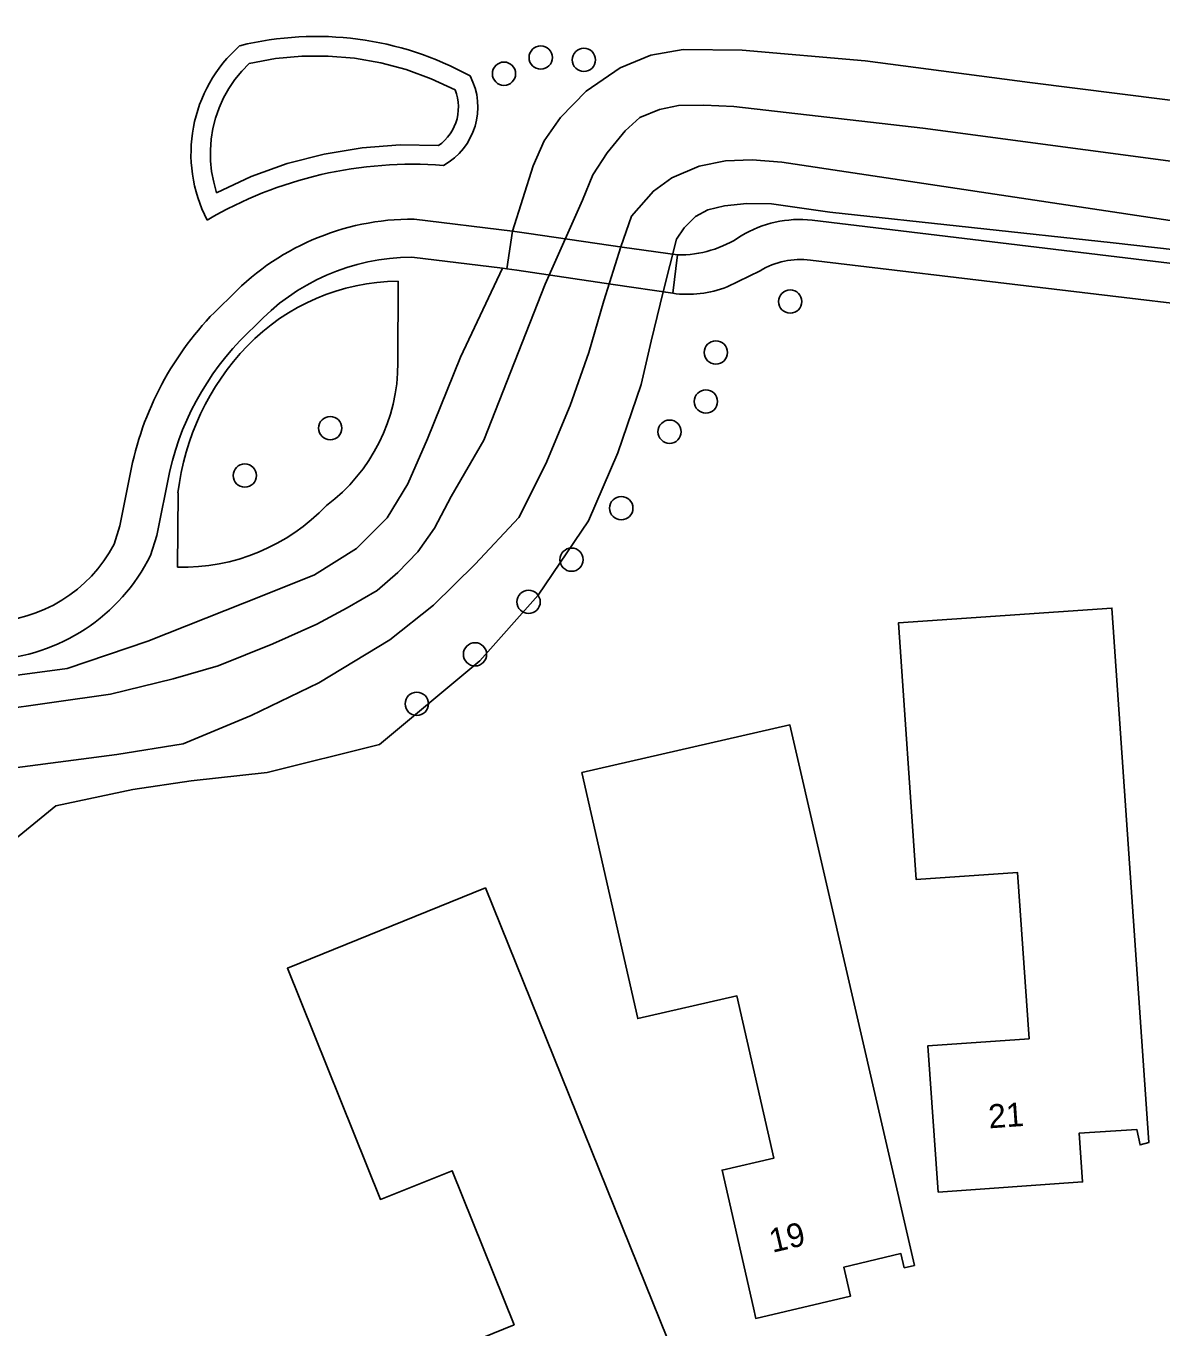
# Model space of a CAD drawing. Extents: x 156412 to 157779, y 382335 to 383768.
# Drawn here: x 156749.7 to 156797.5, y 383112.9 to 383167.6 of the extents above; entities that cross this region are included whole.
import ezdxf

# ---------------------------------------------------------------- set-up
doc = ezdxf.new("R2010")
doc.units = 0
for name, color, linetype in [('IMGEO_Boom', 7, 'Continuous'), ('IMGEO_Dek', 7, 'Continuous'), ('IMGEO_Erf', 7, 'Continuous'), ('IMGEO_Greppel_droge_sloot', 7, 'Continuous'), ('IMGEO_Groenvoorziening', 7, 'Continuous'), ('IMGEO_Hek', 7, 'Continuous'), ('IMGEO_Oever', 7, 'Continuous'), ('IMGEO_Pand', 7, 'Continuous'), ('IMGEO_Pand_nummerreeks', 7, 'Continuous'), ('IMGEO_Voetpad_gesloten', 7, 'Continuous'), ('IMGEO_Voetpad_halfverhard', 7, 'Continuous'), ('IMGEO_Waterloop', 7, 'Continuous')]:
    doc.layers.add(name, color=color, linetype=linetype)

msp = doc.modelspace()

# ---------------------------------------------------------------- linework, layer by layer
at = {"layer": 'IMGEO_Boom'}
for centre in [(156771.373, 383166.274), (156773.188, 383166.176), (156769.83, 383165.594), (156781.856, 383156.02), (156778.732, 383153.881), (156778.314, 383151.821), (156762.529, 383150.701), (156776.788, 383150.552), (156758.939, 383148.708), (156774.759, 383147.339), (156772.667, 383145.175), (156770.864, 383143.401), (156768.612, 383141.198), (156766.165, 383139.118)]:
    msp.add_circle(centre, 0.489, dxfattribs=at)
at = {"layer": 'IMGEO_Dek'}
msp.add_lwpolyline([(156777.12, 383157.977), (156774.802, 383158.313), (156770.868, 383158.884), (156770.185, 383158.983), (156769.946, 383157.4), (156770.364, 383157.338), (156774.423, 383156.738), (156776.918, 383156.369)], close=True, dxfattribs=at)
at = {"layer": 'IMGEO_Erf'}
for points in [[(156766.052, 383159.486), (156770.185, 383158.983), (156771.05, 383161.723), (156771.524, 383162.778), (156772.199, 383163.749), (156773.286, 383164.868), (156774.718, 383165.84), (156775.997, 383166.375), (156777.352, 383166.611), (156779.844, 383166.588), (156785.011, 383166.137), (156791.925, 383165.226), (156803.157, 383163.812), (156811.842, 383162.971), (156812.833, 383162.636), (156817.138, 383209.21), (156645.034, 383169.363), (156646.445, 383163.733), (156655.646, 383159.241)], [(156783.516, 383159.773), (156781.077, 383160.125), (156780.028, 383160.135), (156779.1, 383160.047), (156778.388, 383159.875), (156777.877, 383159.591), (156777.404, 383159.121), (156777.081, 383158.647), (156776.515, 383156.429), (156776.918, 383156.369), (156777.12, 383157.977)], [(156782.774, 383159.44), (156805.006, 383156.759), (156805.101, 383157.396), (156795.425, 383158.495), (156783.516, 383159.773)], [(156700.442, 383081.982), (156754.754, 383094.533), (156754.23, 383096.793), (156766.822, 383099.474), (156767.293, 383097.453), (156803.131, 383105.814), (156803.226, 383105.434), (156807.324, 383101.995), (156811.665, 383154.309), (156782.707, 383157.761)], [(156780.588, 383157.315), (156779.205, 383156.639)], [(156776.515, 383156.429), (156776.017, 383154.352), (156775.597, 383152.535), (156774.609, 383149.661), (156773.384, 383146.809), (156771.269, 383143.682), (156768.808, 383140.923), (156764.599, 383137.409), (156759.875, 383136.227), (156756.69, 383135.88), (156754.239, 383135.518), (156750.992, 383134.834), (156747.673, 383132.122)], [(156776.918, 383156.369), (156776.515, 383156.429)], [(156753.448, 383145.826), (156753.685, 383146.59), (156754.225, 383149.26)]]:
    msp.add_lwpolyline(points, dxfattribs=at)
for points in [[(156788.07, 383118.599), (156787.645, 383124.751), (156791.895, 383125.045), (156791.412, 383132.028), (156787.152, 383131.734), (156786.406, 383142.518), (156795.374, 383143.138), (156796.92, 383120.685), (156796.56, 383120.585), (156796.426, 383121.231), (156793.996, 383121.075), (156794.14, 383119.029)], [(156779.246, 383118.414), (156778.994, 383119.524), (156781.168, 383120.022), (156779.615, 383126.847), (156775.453, 383125.894), (156773.101, 383136.23), (156781.847, 383138.233), (156787.073, 383115.521), (156786.647, 383115.423), (156786.506, 383116.017), (156784.113, 383115.449), (156784.395, 383114.233), (156780.411, 383113.295), (156780.311, 383113.733)], [(156769.681, 383105.775), (156769.509, 383106.183), (156770.755, 383106.71), (156768.468, 383112.298), (156770.254, 383113.029), (156767.654, 383119.499), (156764.634, 383118.293), (156760.729, 383128.004), (156769.05, 383131.382), (156777.66, 383110.038), (156777.256, 383109.879), (156777.06, 383110.4), (156774.76, 383109.473), (156775.333, 383108.054)]]:
    msp.add_lwpolyline(points, close=True, dxfattribs=at)
for centre, radius, start, end in [((156761.941, 383153.753), 13.409, 61.175, 103.8421), ((156762.725, 383162.23), 6.048, 131.3039, 207.4294), ((156765.934, 383164.192), 2.797, 298.8138, 27.8996), ((156765.969, 383144.825), 16.966, 85.5601, 120.5017), ((156765.998, 383148.847), 10.639, 89.7108, 137.065), ((156782.252, 383154.752), 4.717, 83.6511, 121.3576), ((156777.175, 383162.662), 4.685, 269.3318, 304.0509), ((156782.285, 383154.508), 3.28, 82.6101, 121.1618), ((156777.549, 383160.847), 4.523, 261.9835, 291.4827), ((156767.101, 383146.332), 13.204, 132.3291, 167.1893), ((156748.046, 383148.661), 6.101, 270.997, 332.3109)]:
    msp.add_arc(centre, radius, start, end, dxfattribs=at)
at = {"layer": 'IMGEO_Greppel_droge_sloot'}
msp.add_lwpolyline([(156767.781, 383164.912), (156766.773, 383165.384), (156765.726, 383165.765), (156764.651, 383166.053), (156763.554, 383166.244), (156762.444, 383166.338), (156761.33, 383166.333), (156760.222, 383166.23), (156759.126, 383166.029), (156758.81, 383165.702), (156758.523, 383165.349), (156758.268, 383164.973), (156758.047, 383164.575), (156757.861, 383164.16), (156757.712, 383163.731), (156757.6, 383163.29), (156757.528, 383162.841), (156757.494, 383162.387), (156757.5, 383161.932), (156757.546, 383161.48), (156757.631, 383161.033), (156757.754, 383160.595), (156759.211, 383161.273), (156760.725, 383161.816), (156762.28, 383162.22), (156763.866, 383162.482), (156765.47, 383162.6), (156767.077, 383162.572), (156767.216, 383162.679), (156767.344, 383162.799), (156767.462, 383162.929), (156767.568, 383163.069), (156767.66, 383163.218), (156767.74, 383163.374), (156767.805, 383163.537), (156767.856, 383163.705), (156767.891, 383163.877), (156767.911, 383164.051), (156767.916, 383164.227), (156767.905, 383164.402), (156767.879, 383164.575), (156767.838, 383164.746)], close=True, dxfattribs=at)
at = {"layer": 'IMGEO_Groenvoorziening'}
for points in [[(156741.5, 383139.273), (156751.477, 383140.597), (156754.868, 383141.756), (156759.735, 383143.677), (156761.868, 383144.531), (156763.633, 383145.642), (156764.919, 383146.934), (156765.789, 383148.364), (156766.618, 383150.258), (156768.009, 383153.679), (156769.774, 383157.421), (156765.954, 383157.886)], [(156765.379, 383156.878), (156765.374, 383153.446)], [(156765.374, 383153.446), (156765.379, 383156.878)], [(156755.786, 383148.906), (156755.237, 383146.193), (156754.976, 383145.352)], [(156756.112, 383144.858), (156756.132, 383147.978)], [(156756.132, 383147.978), (156756.112, 383144.858)]]:
    msp.add_lwpolyline(points, dxfattribs=at)
for centre, radius, start, end in [((156765.996, 383148.85), 9.036, 90.2692, 137.0755), ((156765.473, 383147.933), 8.946, 90.6043, 135.9108), ((156765.473, 383147.933), 8.946, 90.6043, 135.9108), ((156767.296, 383146.231), 11.816, 132.0577, 166.9143), ((156766.752, 383146.744), 10.692, 136.1025, 173.3703), ((156766.752, 383146.744), 10.692, 136.1025, 173.3703), ((156757.901, 383153.44), 7.473, 306.7368, 0.0491), ((156757.901, 383153.44), 7.473, 306.7368, 0.0491), ((156756.322, 383153.202), 8.346, 268.5586, 316.4482), ((156756.322, 383153.202), 8.346, 268.5586, 316.4482), ((156747.873, 383148.889), 7.935, 273.06, 333.5247)]:
    msp.add_arc(centre, radius, start, end, dxfattribs=at)
at = {"layer": 'IMGEO_Hek'}
for points in [[(156770.185, 383158.983), (156770.868, 383158.884)], [(156770.868, 383158.884), (156774.802, 383158.313)], [(156774.802, 383158.313), (156777.12, 383157.977)], [(156770.364, 383157.338), (156769.946, 383157.4)], [(156774.423, 383156.738), (156770.364, 383157.338)], [(156776.918, 383156.369), (156774.423, 383156.738)]]:
    msp.add_lwpolyline(points, dxfattribs=at)
at = {"layer": 'IMGEO_Oever'}
for points in [[(156803.157, 383163.812), (156791.925, 383165.226), (156785.011, 383166.137), (156779.844, 383166.588), (156777.352, 383166.611), (156775.997, 383166.375), (156774.718, 383165.84), (156773.286, 383164.868), (156772.199, 383163.749), (156771.524, 383162.778), (156771.05, 383161.723), (156770.185, 383158.983), (156769.946, 383157.4), (156769.774, 383157.421), (156768.009, 383153.679), (156766.618, 383150.258), (156765.789, 383148.364), (156764.919, 383146.934), (156763.633, 383145.642), (156761.868, 383144.531), (156759.735, 383143.677), (156754.868, 383141.756), (156751.477, 383140.597), (156741.5, 383139.273)], [(156745.989, 383138.494), (156753.293, 383139.521), (156755.928, 383140.167), (156757.824, 383140.72), (156760.116, 383141.64), (156761.961, 383142.463), (156763.247, 383143.156), (156764.496, 383143.876), (156765.374, 383144.635), (156766.205, 383145.501), (156766.904, 383146.498), (156767.609, 383147.823), (156768.982, 383150.201), (156771.557, 383156.751), (156773.126, 383160.276), (156773.559, 383161.351), (156774.168, 383162.274), (156774.919, 383163.194), (156775.538, 383163.761), (156776.37, 383164.091), (156777.158, 383164.256), (156778.227, 383164.279), (156779.484, 383164.215), (156787.434, 383163.313), (156807.94, 383160.577)], [(156800.809, 383158.984), (156781.504, 383161.883), (156780.254, 383161.969), (156779.135, 383161.93), (156778.036, 383161.713), (156776.887, 383161.224), (156776.111, 383160.66), (156775.185, 383159.607), (156774.737, 383158.317), (156774.023, 383156.05), (156773.4, 383153.886), (156772.607, 383151.659), (156771.585, 383149.205), (156770.458, 383146.941), (156768.616, 383144.984), (156766.868, 383143.258), (156765.026, 383141.801), (156762.045, 383140.005), (156759.21, 383138.633), (156756.348, 383137.432), (156753.557, 383136.982), (156745.3, 383135.907)], [(156747.673, 383132.122), (156750.992, 383134.834), (156754.239, 383135.518), (156756.69, 383135.88), (156759.875, 383136.227), (156764.599, 383137.409), (156768.808, 383140.923), (156771.269, 383143.682), (156773.384, 383146.809), (156774.609, 383149.661), (156775.597, 383152.535), (156776.017, 383154.352), (156776.515, 383156.429), (156777.081, 383158.647), (156777.404, 383159.121), (156777.877, 383159.591), (156778.388, 383159.875), (156779.1, 383160.047), (156780.028, 383160.135), (156781.077, 383160.125), (156783.516, 383159.773), (156795.425, 383158.495), (156805.101, 383157.396)]]:
    msp.add_lwpolyline(points, dxfattribs=at)
msp.add_lwpolyline([(156767.781, 383164.912), (156767.838, 383164.746), (156767.879, 383164.575), (156767.905, 383164.402), (156767.916, 383164.227), (156767.911, 383164.051), (156767.891, 383163.877), (156767.856, 383163.705), (156767.805, 383163.537), (156767.74, 383163.374), (156767.66, 383163.218), (156767.568, 383163.069), (156767.462, 383162.929), (156767.344, 383162.799), (156767.216, 383162.679), (156767.077, 383162.572), (156765.47, 383162.6), (156763.866, 383162.482), (156762.28, 383162.22), (156760.725, 383161.816), (156759.211, 383161.273), (156757.754, 383160.595), (156757.631, 383161.033), (156757.546, 383161.48), (156757.5, 383161.932), (156757.494, 383162.387), (156757.528, 383162.841), (156757.6, 383163.29), (156757.712, 383163.731), (156757.861, 383164.16), (156758.047, 383164.575), (156758.268, 383164.973), (156758.523, 383165.349), (156758.81, 383165.702), (156759.126, 383166.029), (156760.222, 383166.23), (156761.33, 383166.333), (156762.444, 383166.338), (156763.554, 383166.244), (156764.651, 383166.053), (156765.726, 383165.765), (156766.773, 383165.384)], close=True, dxfattribs=at)
for centre, radius, start, end in [((156761.941, 383153.753), 13.409, 61.175, 103.8421), ((156762.725, 383162.23), 6.048, 131.3039, 207.4294), ((156765.934, 383164.192), 2.797, 298.8138, 27.8996), ((156765.969, 383144.825), 16.966, 85.5601, 120.5017)]:
    msp.add_arc(centre, radius, start, end, dxfattribs=at)
at = {"layer": 'IMGEO_Pand'}
for points in [[(156788.07, 383118.599), (156794.14, 383119.029), (156793.996, 383121.075), (156796.426, 383121.231), (156796.56, 383120.585), (156796.92, 383120.685), (156795.374, 383143.138), (156786.406, 383142.518), (156787.152, 383131.734), (156791.412, 383132.028), (156791.895, 383125.045), (156787.645, 383124.751)], [(156779.246, 383118.414), (156780.311, 383113.733), (156780.411, 383113.295), (156784.395, 383114.233), (156784.113, 383115.449), (156786.506, 383116.017), (156786.647, 383115.423), (156787.073, 383115.521), (156781.847, 383138.233), (156773.101, 383136.23), (156775.453, 383125.894), (156779.615, 383126.847), (156781.168, 383120.022), (156778.994, 383119.524)], [(156769.681, 383105.775), (156775.333, 383108.054), (156774.76, 383109.473), (156777.06, 383110.4), (156777.256, 383109.879), (156777.66, 383110.038), (156769.05, 383131.382), (156760.729, 383128.004), (156764.634, 383118.293), (156767.654, 383119.499), (156770.254, 383113.029), (156768.468, 383112.298), (156770.755, 383106.71), (156769.509, 383106.183)]]:
    msp.add_lwpolyline(points, close=True, dxfattribs=at)
at = {"layer": 'IMGEO_Voetpad_gesloten'}
msp.add_lwpolyline([(156777.12, 383157.977), (156774.802, 383158.313), (156770.868, 383158.884), (156770.185, 383158.983), (156769.946, 383157.4), (156770.364, 383157.338), (156774.423, 383156.738), (156776.918, 383156.369)], close=True, dxfattribs=at)
at = {"layer": 'IMGEO_Voetpad_halfverhard'}
for points in [[(156765.954, 383157.886), (156769.774, 383157.421), (156769.946, 383157.4), (156770.185, 383158.983), (156766.052, 383159.486)], [(156782.707, 383157.761), (156811.665, 383154.309), (156815.489, 383153.853), (156815.629, 383155.504), (156814.998, 383155.583), (156805.006, 383156.759), (156782.774, 383159.44)], [(156777.12, 383157.977), (156776.918, 383156.369)], [(156779.205, 383156.639), (156780.588, 383157.315)], [(156754.225, 383149.26), (156753.685, 383146.59), (156753.448, 383145.826)], [(156754.976, 383145.352), (156755.237, 383146.193), (156755.786, 383148.906)]]:
    msp.add_lwpolyline(points, dxfattribs=at)
for centre, radius, start, end in [((156765.998, 383148.847), 10.639, 89.7108, 137.065), ((156782.252, 383154.752), 4.717, 83.6511, 121.3576), ((156777.175, 383162.662), 4.685, 269.3318, 304.0509), ((156765.996, 383148.85), 9.036, 90.2692, 137.0755), ((156782.285, 383154.508), 3.28, 82.6101, 121.1618), ((156777.549, 383160.847), 4.523, 261.9835, 291.4827), ((156767.101, 383146.332), 13.204, 132.3291, 167.1893), ((156767.296, 383146.231), 11.816, 132.0577, 166.9143), ((156748.046, 383148.661), 6.101, 270.997, 332.3109), ((156747.873, 383148.889), 7.935, 273.06, 333.5247)]:
    msp.add_arc(centre, radius, start, end, dxfattribs=at)
at = {"layer": 'IMGEO_Waterloop'}
for points in [[(156807.94, 383160.577), (156787.434, 383163.313), (156779.484, 383164.215), (156778.227, 383164.279), (156777.158, 383164.256), (156776.37, 383164.091), (156775.538, 383163.761), (156774.919, 383163.194), (156774.168, 383162.274), (156773.559, 383161.351), (156773.126, 383160.276), (156771.557, 383156.751), (156768.982, 383150.201), (156767.609, 383147.823), (156766.904, 383146.498), (156766.205, 383145.501), (156765.374, 383144.635), (156764.496, 383143.876), (156763.247, 383143.156), (156761.961, 383142.463), (156760.116, 383141.64), (156757.824, 383140.72), (156755.928, 383140.167), (156753.293, 383139.521), (156745.989, 383138.494)], [(156745.3, 383135.907), (156753.557, 383136.982), (156756.348, 383137.432), (156759.21, 383138.633), (156762.045, 383140.005), (156765.026, 383141.801), (156766.868, 383143.258), (156768.616, 383144.984), (156770.458, 383146.941), (156771.585, 383149.205), (156772.607, 383151.659), (156773.4, 383153.886), (156774.023, 383156.05), (156774.737, 383158.317), (156775.185, 383159.607), (156776.111, 383160.66), (156776.887, 383161.224), (156778.036, 383161.713), (156779.135, 383161.93), (156780.254, 383161.969), (156781.504, 383161.883), (156800.809, 383158.984)]]:
    msp.add_lwpolyline(points, dxfattribs=at)

# ---------------------------------------------------------------- texts
at = {"layer": 'IMGEO_Pand_nummerreeks'}
for s, rotation, p in [('21', 4.0499, (156790.216, 383121.277)), ('19', 13.2517, (156781.109, 383116.048))]:
    msp.add_text(s, height=1, rotation=rotation, dxfattribs=at).set_placement(p)

doc.saveas('drawing.dxf')
